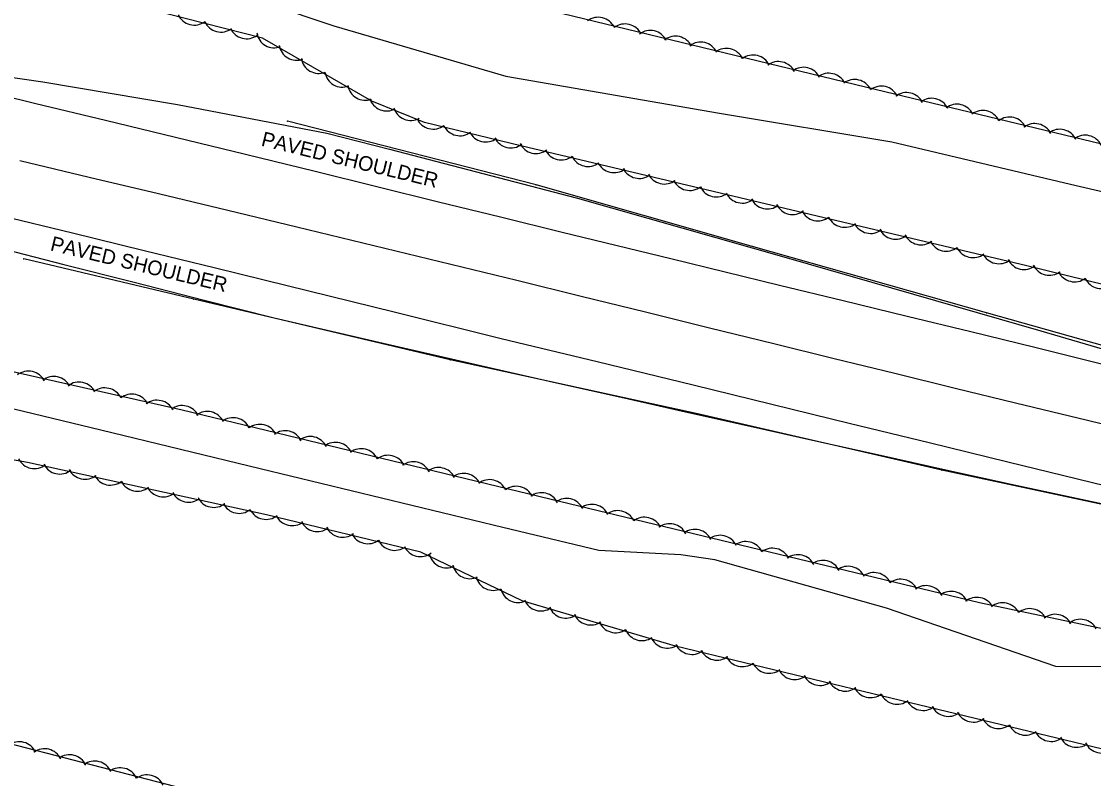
# Model space of a CAD drawing. Extents: x 1441650 to 1491889, y 345904 to 358319.
# Drawn here: x 1460173.4 to 1460392.9, y 351000.2 to 351155.3 of the extents above; entities that cross this region are included whole.
import ezdxf

# ---------------------------------------------------------------- set-up
doc = ezdxf.new("R2010")
doc.units = 0
for name, color, linetype in [('S_EDGE_PAVEMENT', 7, 'Continuous'), ('S_GUARDRAIL', 7, 'Continuous'), ('S_PAVEMENT_CROWN', 7, 'Continuous'), ('S_RDW_PT_SYM', 7, 'Continuous'), ('S_SHOULDER', 7, 'Continuous'), ('S_SHOULDER_ANNOT', 7, 'Continuous'), ('S_STREAM', 7, 'Continuous'), ('S_TREE', 7, 'Continuous')]:
    doc.layers.add(name, color=color, linetype=linetype)

msp = doc.modelspace()

# ---------------------------------------------------------------- linework, layer by layer
at = {"layer": 'S_EDGE_PAVEMENT'}
for points in [[(1460161.12, 351142.23), (1460176.29, 351138.53), (1460190.6, 351135.06), (1460204.91, 351131.59), (1460219.22, 351128.11), (1460233.53, 351124.64), (1460246.17, 351121.52), (1460258.81, 351118.39), (1460271.45, 351115.26), (1460284.08, 351112.14), (1460306.35, 351106.72), (1460328.61, 351101.29), (1460341.68, 351098.12), (1460354.75, 351094.94), (1460367.82, 351091.77), (1460380.9, 351088.59), (1460395.37, 351084.99), (1460409.85, 351081.38), (1460424.33, 351077.78), (1460438.81, 351074.18), (1460457.3, 351069.64)], [(1460169.17, 351115.58), (1460183.82, 351111.99), (1460198.47, 351108.4), (1460213.12, 351104.81), (1460227.77, 351101.21), (1460249.7, 351095.79), (1460271.63, 351090.37), (1460291.28, 351085.61), (1460310.92, 351080.84), (1460327.04, 351076.9), (1460343.17, 351072.97), (1460359.29, 351069.03), (1460375.42, 351065.1), (1460389.68, 351061.61), (1460403.94, 351058.13), (1460418.2, 351054.64), (1460432.46, 351051.16), (1460451.42, 351046.49)]]:
    msp.add_lwpolyline(points, dxfattribs=at)
at = {"layer": 'S_GUARDRAIL'}
for p, q in [((1460278.79, 351121.83), (1460227.84, 351134.88)), ((1460322.8, 351109.3), (1460278.79, 351121.83)), ((1460371.03, 351095.63), (1460322.8, 351109.3)), ((1460208.64, 351098.4), (1460173.83, 351106.68)), ((1460261.19, 351085.95), (1460208.64, 351098.4)), ((1460423.72, 351080.73), (1460371.03, 351095.63)), ((1460311.54, 351074.98), (1460261.19, 351085.95)), ((1460361.89, 351063.35), (1460311.54, 351074.98)), ((1460416.2, 351051.72), (1460361.89, 351063.35))]:
    msp.add_line(p, q, dxfattribs=at)
at = {"layer": 'S_PAVEMENT_CROWN'}
msp.add_lwpolyline([(1460173.06, 351126.84), (1460187.24, 351123.44), (1460201.43, 351120.04), (1460215.61, 351116.64), (1460229.79, 351113.24), (1460252.31, 351107.76), (1460274.82, 351102.28), (1460287.99, 351099.04), (1460301.15, 351095.79), (1460314.32, 351092.55), (1460327.48, 351089.3), (1460339.85, 351086.27), (1460352.22, 351083.24), (1460364.59, 351080.21), (1460376.96, 351077.18), (1460391.73, 351073.59), (1460406.49, 351070), (1460421.26, 351066.41), (1460436.03, 351062.82), (1460454.31, 351058.46)], dxfattribs=at)
at = {"layer": 'S_RDW_PT_SYM'}
for points in [[(1460227.84, 351134.88), (1460227.84, 351134.93), (1460227.84, 351134.88), (1460227.79, 351134.88), (1460227.84, 351134.88), (1460227.84, 351134.83), (1460227.84, 351134.88), (1460227.89, 351134.88)], [(1460278.79, 351121.83), (1460278.79, 351121.88), (1460278.79, 351121.83), (1460278.74, 351121.83), (1460278.79, 351121.83), (1460278.79, 351121.78), (1460278.79, 351121.83), (1460278.84, 351121.83)], [(1460322.8, 351109.3), (1460322.8, 351109.35), (1460322.8, 351109.3), (1460322.75, 351109.3), (1460322.8, 351109.3), (1460322.8, 351109.25), (1460322.8, 351109.3), (1460322.85, 351109.3)], [(1460173.83, 351106.68), (1460173.83, 351106.73), (1460173.83, 351106.68), (1460173.78, 351106.68), (1460173.83, 351106.68), (1460173.83, 351106.63), (1460173.83, 351106.68), (1460173.88, 351106.68)], [(1460208.64, 351098.4), (1460208.64, 351098.45), (1460208.64, 351098.4), (1460208.59, 351098.4), (1460208.64, 351098.4), (1460208.64, 351098.35), (1460208.64, 351098.4), (1460208.69, 351098.4)], [(1460371.03, 351095.63), (1460371.03, 351095.68), (1460371.03, 351095.63), (1460370.98, 351095.63), (1460371.03, 351095.63), (1460371.03, 351095.58), (1460371.03, 351095.63), (1460371.08, 351095.63)], [(1460261.19, 351085.95), (1460261.19, 351086), (1460261.19, 351085.95), (1460261.14, 351085.95), (1460261.19, 351085.95), (1460261.19, 351085.9), (1460261.19, 351085.95), (1460261.24, 351085.95)], [(1460311.54, 351074.98), (1460311.54, 351075.04), (1460311.54, 351074.98), (1460311.49, 351074.98), (1460311.54, 351074.98), (1460311.54, 351074.93), (1460311.54, 351074.98), (1460311.59, 351074.98)], [(1460361.89, 351063.35), (1460361.89, 351063.4), (1460361.89, 351063.35), (1460361.84, 351063.35), (1460361.89, 351063.35), (1460361.89, 351063.3), (1460361.89, 351063.35), (1460361.94, 351063.35)]]:
    msp.add_lwpolyline(points, dxfattribs=at)
at = {"layer": 'S_SHOULDER'}
for points in [[(1460155.06, 351146.2), (1460177.74, 351142.94), (1460191.55, 351140.63), (1460205.35, 351138.32), (1460220.65, 351135.39), (1460235.94, 351132.46), (1460248.77, 351129.12), (1460261.6, 351125.79), (1460274.43, 351122.45), (1460287.26, 351119.11), (1460308.62, 351113.02), (1460329.99, 351106.94), (1460343.03, 351103.19), (1460356.06, 351099.44), (1460369.1, 351095.69), (1460382.13, 351091.94), (1460396.35, 351087.79), (1460410.56, 351083.64), (1460424.77, 351079.5), (1460438.99, 351075.35), (1460457.33, 351070.86)], [(1460167.73, 351109.19), (1460182.07, 351105.54), (1460196.42, 351101.89), (1460210.76, 351098.24), (1460225.11, 351094.59), (1460247.44, 351089.42), (1460269.78, 351084.26), (1460282.98, 351081.29), (1460296.19, 351078.32), (1460309.4, 351075.35), (1460322.61, 351072.38), (1460335.98, 351069.41), (1460349.34, 351066.44), (1460362.71, 351063.47), (1460376.08, 351060.5), (1460396.17, 351056.22), (1460416.26, 351051.95), (1460416.68, 351053.26), (1460433.48, 351049.31), (1460451.25, 351045.12)]]:
    msp.add_lwpolyline(points, dxfattribs=at)
at = {"layer": 'S_STREAM'}
for points in [[(1459929.77, 351231.31), (1459988.56, 351217.1), (1460019.52, 351209.62), (1460039.88, 351202.8), (1460128.82, 351181.99), (1460210.68, 351163.45), (1460237.33, 351154.44), (1460272.6, 351144.09), (1460316.32, 351136.53), (1460351.66, 351130.62), (1460388.19, 351122.01), (1460421.96, 351114.13), (1460434.04, 351113.06), (1460445.65, 351110.73), (1460458.06, 351107.73), (1460466.28, 351103.76), (1460469.26, 351099.4), (1460474.74, 351093.15), (1460478.74, 351086.64), (1460477.67, 351080.2), (1460474.59, 351067.44)], [(1460470.89, 351036.08), (1460468.54, 351025.64), (1460465.31, 351018.05), (1460454.1, 351012.53), (1460442.56, 351011.92), (1460425.79, 351015.97), (1460404, 351023.08), (1460385.24, 351023.17), (1460350.57, 351035.13), (1460315.35, 351045.01), (1460308.43, 351046.03), (1460291.65, 351046.89), (1460271.94, 351051.65), (1460222.23, 351063.67), (1460189.62, 351071.54), (1460088.05, 351096.08), (1460018.83, 351110.19), (1459963.77, 351123.87)]]:
    msp.add_lwpolyline(points, dxfattribs=at)
at = {"layer": 'S_TREE'}
for points in [[(1460164.09, 351188.17), (1460207.37, 351175.61), (1460257.46, 351163.5), (1460346.23, 351141.94), (1460396.62, 351129.77), (1460446.28, 351119.48), (1460464.23, 351114.38), (1460480.61, 351098.23), (1460485.54, 351083.27), (1460481.21, 351065.35)], [(1460460.52, 351072.54), (1460460.98, 351078.69), (1460450.4, 351087.58), (1460428.46, 351093.12), (1460379.31, 351105.26), (1460321.93, 351118.81), (1460275.64, 351129.82), (1460255.89, 351134.59), (1460245.16, 351138.96), (1460222.73, 351151.88), (1460179.51, 351162.99), (1460076.07, 351186.4)], [(1459772.91, 351176.4), (1459876.82, 351151.31), (1459954.46, 351135.03), (1460017.3, 351119.86), (1460105.18, 351098.63), (1460206.31, 351075.71), (1460281.6, 351057.51), (1460369.56, 351036.26), (1460401.61, 351029.52), (1460427.04, 351027.44), (1460444.54, 351028.91), (1460451.04, 351031.84), (1460453.09, 351036.3), (1460453.92, 351041.26)], [(1460481.26, 351033.4), (1460484.51, 351019.62), (1460481.49, 351007.42), (1460465.8, 351000.4), (1460406.08, 351003.47), (1460349.69, 351017.1), (1460307.29, 351027.34), (1460275.93, 351036.57), (1460255.18, 351046.58), (1460223.53, 351054.23), (1460174.63, 351064.95), (1460112.28, 351075.97), (1460036.97, 351091.43), (1459987.94, 351102.53), (1459947.12, 351112.39), (1459930.93, 351119.47), (1459908.14, 351125.61), (1459876.29, 351132.41), (1459845.96, 351136.71), (1459817.59, 351140.89), (1459790.62, 351147.27)], [(1459912.18, 351081.43), (1459984.4, 351064.03), (1460024.53, 351052.71), (1460067.62, 351032.96), (1460100.65, 351021.9), (1460145.84, 351013.84), (1460208.65, 350997.57), (1460255, 350988.05), (1460284.01, 350992.81), (1460318.37, 350985.83), (1460351.85, 350976.41), (1460377.27, 350966.28), (1460396.95, 350969.1), (1460421.55, 350964.95), (1460430.12, 350955.33), (1460422.48, 350941.17), (1460408.42, 350929.48), (1460403.92, 350922.5)]]:
    msp.add_lwpolyline(points, dxfattribs=at)
for centre, major_axis, ratio, start_param, end_param in [((1460208.77, 351158.22), (3.53, -0.91), 0.999962, 3.825789, 5.598989), ((1460214.23, 351156.78), (3.53, -0.91), 0.999962, 3.825789, 5.598989), ((1460291.51, 351152.53), (-3.54, 0.86), 0.999962, 3.825789, 5.598989), ((1460219.5, 351155.42), (3.53, -0.91), 0.999962, 3.825789, 5.598989), ((1460225.17, 351153.55), (2.05, 3.01), 0.990714, 2.327963, 4.101164), ((1460296.99, 351151.16), (-3.54, 0.86), 0.999962, 3.825789, 5.598989), ((1460302.15, 351149.83), (-3.54, 0.86), 0.999962, 3.825789, 5.598989), ((1460307.3, 351148.66), (-3.54, 0.86), 0.999962, 3.825789, 5.598989), ((1460312.47, 351147.44), (-3.54, 0.86), 0.999962, 3.825789, 5.598989), ((1460229.74, 351151), (2.05, 3.01), 0.990714, 2.327963, 4.101164), ((1460317.75, 351146.15), (-3.54, 0.86), 0.999962, 3.825789, 5.598989), ((1460323.23, 351144.79), (-3.54, 0.86), 0.999962, 3.825789, 5.598989), ((1460234.28, 351148.3), (2.05, 3.01), 0.990714, 2.327963, 4.101164), ((1460328.4, 351143.46), (-3.54, 0.86), 0.999962, 3.825789, 5.598989), ((1460239.12, 351145.48), (2.05, 3.01), 0.990714, 2.327963, 4.101164), ((1460333.55, 351142.28), (-3.54, 0.86), 0.999962, 3.825789, 5.598989), ((1460338.71, 351141.07), (-3.54, 0.86), 0.999962, 3.825789, 5.598989), ((1460243.79, 351142.79), (2.05, 3.01), 0.990714, 2.327963, 4.101164), ((1460344, 351139.78), (-3.54, 0.86), 0.999962, 3.825789, 5.598989), ((1460349.48, 351138.42), (-2.66, 2.49), 0.99995, 4.341496, 6.114697), ((1460354.65, 351137.1), (-2.66, 2.49), 0.99995, 4.341496, 6.114697), ((1460359.8, 351135.93), (-2.66, 2.49), 0.99995, 4.341496, 6.114697), ((1460248.18, 351140.61), (3.36, 1.4), 0.999912, 3.045036, 4.818237), ((1460253.1, 351138.68), (3.36, 1.4), 0.999912, 3.045036, 4.818237), ((1460364.96, 351134.72), (-2.66, 2.49), 0.99995, 4.341496, 6.114697), ((1460257.69, 351136.9), (3.54, -0.86), 0.999962, 3.825789, 5.598989), ((1460370.25, 351133.43), (-2.66, 2.49), 0.99995, 4.341496, 6.114697), ((1460375.73, 351132.08), (-2.66, 2.49), 0.99995, 4.341496, 6.114697), ((1460263.17, 351135.54), (3.54, -0.86), 0.999962, 3.825789, 5.598989), ((1460380.9, 351130.75), (-2.66, 2.49), 0.99995, 4.341496, 6.114697), ((1460386.05, 351129.58), (-2.66, 2.49), 0.99995, 4.341496, 6.114697), ((1460268.46, 351134.26), (3.54, -0.86), 0.999962, 3.825789, 5.598989), ((1460273.62, 351133.05), (3.54, -0.86), 0.999962, 3.825789, 5.598989), ((1460391.22, 351128.37), (-2.66, 2.49), 0.99995, 4.341496, 6.114697), ((1460278.76, 351131.89), (3.54, -0.84), 0.999963, 3.825789, 5.598989), ((1460283.94, 351130.58), (3.54, -0.84), 0.999963, 3.825789, 5.598989), ((1460289.42, 351129.24), (3.54, -0.84), 0.999963, 3.825789, 5.598989), ((1460294.72, 351127.98), (3.54, -0.84), 0.999963, 3.825789, 5.598989), ((1460299.88, 351126.79), (3.54, -0.84), 0.999963, 3.825789, 5.598989), ((1460305.04, 351125.64), (3.54, -0.84), 0.999963, 3.825789, 5.598989), ((1460310.21, 351124.33), (3.54, -0.84), 0.999963, 3.825789, 5.598989), ((1460315.7, 351123), (3.54, -0.84), 0.999963, 3.825789, 5.598989), ((1460320.99, 351121.73), (3.54, -0.84), 0.999963, 3.825789, 5.598989), ((1460326.16, 351120.55), (3.55, -0.84), 0.999963, 3.825789, 5.598989), ((1460331.31, 351119.41), (3.55, -0.84), 0.999963, 3.825789, 5.598989), ((1460336.49, 351118.11), (3.55, -0.84), 0.999963, 3.825789, 5.598989), ((1460341.98, 351116.78), (3.55, -0.84), 0.999963, 3.825789, 5.598989), ((1460347.27, 351115.53), (3.55, -0.84), 0.999963, 3.825789, 5.598989), ((1460352.44, 351114.34), (3.55, -0.84), 0.999963, 3.825789, 5.598989), ((1460357.6, 351113.2), (3.55, -0.84), 0.999963, 3.825789, 5.598989), ((1460362.78, 351111.9), (3.55, -0.84), 0.999963, 3.825789, 5.598989), ((1460368.26, 351110.57), (3.55, -0.84), 0.999963, 3.825789, 5.598989), ((1460373.56, 351109.32), (3.55, -0.84), 0.999963, 3.825789, 5.598989), ((1460378.73, 351108.14), (3.55, -0.84), 0.999963, 3.825789, 5.598989), ((1460383.9, 351106.95), (3.5, -1), 0.999962, 3.860839, 5.63404), ((1460389.07, 351105.6), (3.5, -1), 0.999962, 3.860839, 5.63404), ((1460394.54, 351104.21), (3.5, -1), 0.999962, 3.860839, 5.63404), ((1460174.82, 351080.08), (-3.55, 0.81), 0.986446, 3.825789, 5.598989), ((1460179.98, 351078.98), (-3.55, 0.81), 0.986446, 3.825789, 5.598989), ((1460185.16, 351077.84), (-3.55, 0.81), 0.986446, 3.825789, 5.598989), ((1460190.47, 351076.64), (-3.55, 0.81), 0.986446, 3.825789, 5.598989), ((1460195.97, 351075.36), (-3.55, 0.81), 0.986446, 3.825789, 5.598989), ((1460201.16, 351074.11), (-3.55, 0.81), 0.986446, 3.825789, 5.598989), ((1460206.29, 351073.01), (-3.5, 1.02), 0.986413, 3.871907, 5.645108), ((1460211.45, 351071.8), (-3.5, 1.02), 0.986413, 3.871907, 5.645108), ((1460216.74, 351070.52), (-3.5, 1.02), 0.986413, 3.871907, 5.645108), ((1460222.22, 351069.16), (-3.5, 1.02), 0.986413, 3.871907, 5.645108), ((1460227.39, 351067.84), (-3.5, 1.02), 0.986413, 3.871907, 5.645108), ((1460232.54, 351066.67), (-3.5, 1.02), 0.986413, 3.871907, 5.645108), ((1460237.7, 351065.46), (-3.5, 1.02), 0.986413, 3.871907, 5.645108), ((1460242.99, 351064.17), (-3.5, 1.02), 0.986413, 3.871907, 5.645108), ((1460176.03, 351067.33), (3.56, -0.78), 0.999947, 3.825789, 5.598989), ((1460248.47, 351062.82), (-3.5, 1.02), 0.986413, 3.871907, 5.645108), ((1460253.64, 351061.49), (-3.5, 1.02), 0.986413, 3.871907, 5.645108), ((1460181.22, 351066.23), (3.56, -0.78), 0.999947, 3.825789, 5.598989), ((1460186.39, 351065.17), (3.56, -0.78), 0.999947, 3.825789, 5.598989), ((1460258.79, 351060.32), (-3.5, 1.02), 0.986413, 3.871907, 5.645108), ((1460263.96, 351059.11), (-3.5, 1.02), 0.986413, 3.871907, 5.645108), ((1460191.59, 351063.96), (3.56, -0.78), 0.999947, 3.825789, 5.598989), ((1460197.1, 351062.72), (3.56, -0.78), 0.999947, 3.825789, 5.598989), ((1460269.25, 351057.83), (-3.5, 1.02), 0.986413, 3.871907, 5.645108), ((1460202.41, 351061.55), (3.56, -0.78), 0.999947, 3.825789, 5.598989), ((1460207.6, 351060.45), (3.56, -0.78), 0.999947, 3.825789, 5.598989), ((1460274.73, 351056.47), (-3.5, 1.02), 0.986413, 3.871907, 5.645108), ((1460279.89, 351055.15), (-3.5, 1.02), 0.986413, 3.871907, 5.645108), ((1460212.78, 351059.39), (3.56, -0.78), 0.999947, 3.825789, 5.598989), ((1460217.97, 351058.17), (3.56, -0.78), 0.999947, 3.825789, 5.598989), ((1460285.04, 351053.98), (-3.54, 0.86), 0.986441, 3.825789, 5.598989), ((1460290.21, 351052.77), (-3.54, 0.86), 0.986441, 3.825789, 5.598989), ((1460223.48, 351056.93), (3.56, -0.78), 0.999947, 3.825789, 5.598989), ((1460228.83, 351055.65), (3.54, -0.86), 0.999947, 3.825789, 5.598989), ((1460295.49, 351051.49), (-3.54, 0.86), 0.986441, 3.825789, 5.598989), ((1460233.99, 351054.44), (3.54, -0.86), 0.999947, 3.825789, 5.598989), ((1460300.98, 351050.13), (-3.54, 0.86), 0.986441, 3.825789, 5.598989), ((1460306.14, 351048.81), (-3.54, 0.86), 0.986441, 3.825789, 5.598989), ((1460239.14, 351053.27), (3.54, -0.86), 0.999947, 3.825789, 5.598989), ((1460244.31, 351051.95), (3.54, -0.86), 0.999947, 3.825789, 5.598989), ((1460311.3, 351047.64), (-3.54, 0.86), 0.986441, 3.825789, 5.598989), ((1460316.46, 351046.43), (-3.54, 0.86), 0.986441, 3.825789, 5.598989), ((1460249.79, 351050.59), (3.54, -0.86), 0.999947, 3.825789, 5.598989), ((1460255.08, 351049.31), (3.54, -0.86), 0.999947, 3.825789, 5.598989), ((1460321.75, 351045.15), (-3.54, 0.86), 0.986441, 3.825789, 5.598989), ((1460327.23, 351043.79), (-3.54, 0.86), 0.986441, 3.825789, 5.598989), ((1460260.45, 351047), (3.28, -1.58), 0.99995, 3.825789, 5.598989), ((1460332.4, 351042.46), (-3.54, 0.86), 0.986441, 3.825789, 5.598989), ((1460265.24, 351044.77), (3.28, -1.58), 0.99995, 3.825789, 5.598989), ((1460337.55, 351041.29), (-3.54, 0.86), 0.986441, 3.825789, 5.598989), ((1460342.71, 351040.08), (-3.54, 0.86), 0.986441, 3.825789, 5.598989), ((1460270.01, 351042.38), (3.28, -1.58), 0.99995, 3.825789, 5.598989), ((1460348, 351038.8), (-3.54, 0.86), 0.986441, 3.825789, 5.598989), ((1460353.48, 351037.44), (-3.54, 0.86), 0.986441, 3.825789, 5.598989), ((1460275.08, 351039.9), (3.28, -1.58), 0.99995, 3.825789, 5.598989), ((1460358.65, 351036.12), (-3.54, 0.86), 0.986441, 3.825789, 5.598989), ((1460363.8, 351034.95), (-3.54, 0.86), 0.986441, 3.825789, 5.598989), ((1460279.77, 351038.17), (3.49, -1.03), 0.999948, 3.825789, 5.598989), ((1460369.05, 351033.72), (-3.45, 1.17), 0.986262, 3.945935, 5.719135), ((1460284.87, 351036.71), (3.49, -1.03), 0.999948, 3.825789, 5.598989), ((1460374.37, 351032.6), (-3.45, 1.17), 0.986262, 3.945935, 5.719135), ((1460379.89, 351031.4), (-3.45, 1.17), 0.986262, 3.945935, 5.719135), ((1460289.96, 351035.29), (3.49, -1.03), 0.999948, 3.825789, 5.598989), ((1460295.05, 351033.71), (3.49, -1.03), 0.999948, 3.825789, 5.598989), ((1460385.1, 351030.24), (-3.45, 1.17), 0.986262, 3.945935, 5.719135), ((1460390.28, 351029.22), (-3.45, 1.17), 0.986262, 3.945935, 5.719135), ((1460300.46, 351032.09), (3.49, -1.03), 0.999948, 3.825789, 5.598989), ((1460305.68, 351030.55), (3.49, -1.03), 0.999948, 3.825789, 5.598989), ((1460310.69, 351029.26), (3.54, -0.86), 0.999947, 3.825789, 5.598989), ((1460315.84, 351028.09), (3.54, -0.86), 0.999947, 3.825789, 5.598989), ((1460321.01, 351026.76), (3.54, -0.86), 0.999947, 3.825789, 5.598989), ((1460326.49, 351025.4), (3.54, -0.86), 0.999947, 3.825789, 5.598989), ((1460331.78, 351024.12), (3.54, -0.86), 0.999947, 3.825789, 5.598989), ((1460336.94, 351022.91), (3.54, -0.86), 0.999947, 3.825789, 5.598989), ((1460342.09, 351021.74), (3.54, -0.86), 0.999947, 3.825789, 5.598989), ((1460347.26, 351020.42), (3.54, -0.86), 0.999947, 3.825789, 5.598989), ((1460352.74, 351019.06), (3.54, -0.86), 0.999947, 3.825789, 5.598989), ((1460358.03, 351017.78), (3.54, -0.86), 0.999947, 3.825789, 5.598989), ((1460363.19, 351016.57), (3.54, -0.86), 0.999947, 3.825789, 5.598989), ((1460368.35, 351015.4), (3.54, -0.86), 0.999947, 3.825789, 5.598989), ((1460373.51, 351014.08), (3.54, -0.86), 0.999947, 3.825789, 5.598989), ((1460379, 351012.72), (3.54, -0.86), 0.999947, 3.825789, 5.598989), ((1460384.28, 351011.44), (3.54, -0.86), 0.999947, 3.825789, 5.598989), ((1460389.45, 351010.23), (3.54, -0.86), 0.999947, 3.825789, 5.598989), ((1460172.94, 351004.07), (-3.53, 0.91), 0.999992, 3.825788, 5.598989), ((1460178.09, 351002.66), (-3.53, 0.91), 0.999992, 3.825788, 5.598989), ((1460394.6, 351009.06), (3.54, -0.86), 0.999947, 3.825789, 5.598989), ((1460183.22, 351001.41), (-3.53, 0.91), 0.999992, 3.825788, 5.598989), ((1460188.36, 351000.11), (-3.53, 0.91), 0.999992, 3.825789, 5.598989), ((1460193.63, 350998.74), (-3.53, 0.91), 0.999992, 3.825789, 5.598989), ((1460199.09, 350997.3), (-3.53, 0.91), 0.999992, 3.825788, 5.598989)]:
    msp.add_ellipse(centre, major_axis=major_axis, ratio=ratio, start_param=start_param, end_param=end_param, dxfattribs=at)

# ---------------------------------------------------------------- texts
at = {"layer": 'S_SHOULDER_ANNOT'}
for rotation, p in [(346.4437, (1460222.31, 351129.88)), (346.5419, (1460179.11, 351108.45))]:
    msp.add_text('PAVED SHOULDER', height=3.0002, rotation=rotation, dxfattribs=at).set_placement(p)

doc.saveas('drawing.dxf')
